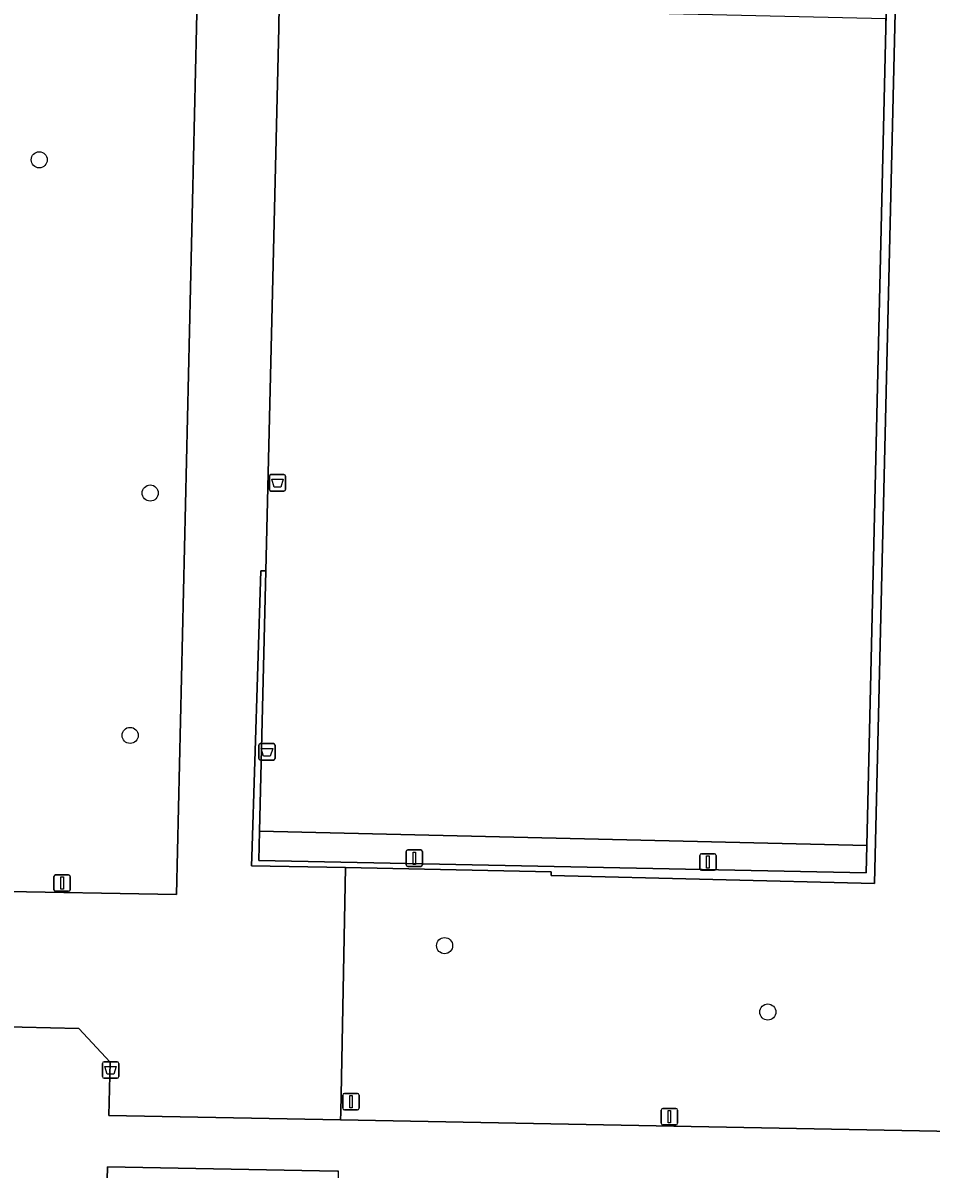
# Model space of a CAD drawing. Extents: x 161477 to 163040, y 383680 to 384871.
# Drawn here: x 161791.9 to 161847.1, y 384680.7 to 384750.3 of the extents above; entities that cross this region are included whole.
import ezdxf

# ---------------------------------------------------------------- set-up
doc = ezdxf.new("R2010")
doc.units = 0
for name, color, linetype in [('IMGEO_Afvalbak', 7, 'Continuous'), ('IMGEO_Boom', 7, 'Continuous'), ('IMGEO_Groenvoorziening', 7, 'Continuous'), ('IMGEO_Hek', 7, 'Continuous'), ('IMGEO_Lichtmast', 7, 'Continuous'), ('IMGEO_Terreindeel_gesloten', 7, 'Continuous'), ('IMGEO_Voetpad_halfverhard', 7, 'Continuous'), ('IMGEO_Voetpad_open', 7, 'Continuous')]:
    doc.layers.add(name, color=color, linetype=linetype)

msp = doc.modelspace()

# ---------------------------------------------------------------- linework, layer by layer
at = {"layer": 'IMGEO_Afvalbak'}
for p, q in [((161806.875, 384721.96), (161806.875, 384722.76)), ((161806.875, 384722.76), (161806.875, 384721.96)), ((161806.975, 384722.86), (161807.765, 384722.86)), ((161807.765, 384722.86), (161806.975, 384722.86)), ((161807.865, 384722.76), (161807.865, 384721.96)), ((161807.865, 384721.96), (161807.865, 384722.76)), ((161807.765, 384721.86), (161806.975, 384721.86)), ((161806.975, 384721.86), (161807.765, 384721.86)), ((161806.235, 384705.62), (161806.235, 384706.42)), ((161806.235, 384706.42), (161806.235, 384705.62)), ((161806.335, 384706.52), (161807.125, 384706.52)), ((161807.125, 384706.52), (161806.335, 384706.52)), ((161807.225, 384706.42), (161807.225, 384705.62)), ((161807.225, 384705.62), (161807.225, 384706.42)), ((161807.125, 384705.52), (161806.335, 384705.52)), ((161806.335, 384705.52), (161807.125, 384705.52)), ((161796.735, 384686.3), (161796.735, 384687.1)), ((161796.735, 384687.1), (161796.735, 384686.3)), ((161796.835, 384687.2), (161797.625, 384687.2)), ((161797.625, 384687.2), (161796.835, 384687.2)), ((161797.725, 384687.1), (161797.725, 384686.3)), ((161797.725, 384686.3), (161797.725, 384687.1)), ((161797.625, 384686.2), (161796.835, 384686.2)), ((161796.835, 384686.2), (161797.625, 384686.2))]:
    msp.add_line(p, q, dxfattribs=at)
for points in [[(161807.018, 384722.574), (161807.722, 384722.574), (161807.573, 384722.104), (161807.167, 384722.104), (161807.018, 384722.574)], [(161806.378, 384706.234), (161807.082, 384706.234), (161806.933, 384705.764), (161806.527, 384705.764), (161806.378, 384706.234)], [(161796.878, 384686.914), (161797.582, 384686.914), (161797.433, 384686.444), (161797.027, 384686.444), (161796.878, 384686.914)]]:
    msp.add_lwpolyline(points, dxfattribs=at)
for centre, start, end in [((161806.975, 384722.76), 90, 180), ((161806.975, 384722.76), 90, 180), ((161807.765, 384722.76), 0, 90), ((161807.765, 384722.76), 360, 90), ((161806.975, 384721.96), 180, 270), ((161806.975, 384721.96), 180, 270), ((161807.765, 384721.96), 270, 0), ((161807.765, 384721.96), 270, 0), ((161806.335, 384706.42), 90, 180), ((161806.335, 384706.42), 90, 180), ((161807.125, 384706.42), 0, 90), ((161807.125, 384706.42), 360, 90), ((161806.335, 384705.62), 180, 270), ((161806.335, 384705.62), 180, 270), ((161807.125, 384705.62), 270, 0), ((161807.125, 384705.62), 270, 0), ((161796.835, 384687.1), 90, 180), ((161796.835, 384687.1), 90, 180), ((161797.625, 384687.1), 0, 90), ((161797.625, 384687.1), 360, 90), ((161796.835, 384686.3), 180, 270), ((161796.835, 384686.3), 180, 270), ((161797.625, 384686.3), 270, 0), ((161797.625, 384686.3), 270, 0)]:
    msp.add_arc(centre, 0.1, start, end, dxfattribs=at)
at = {"layer": 'IMGEO_Boom'}
for centre in [(161792.9, 384741.98), (161799.64, 384721.74), (161798.42, 384707.02), (161817.52, 384694.25), (161837.15, 384690.22)]:
    msp.add_circle(centre, 0.489, dxfattribs=at)
at = {"layer": 'IMGEO_Groenvoorziening'}
for points in [[(161845.756, 384787.625), (161843.634, 384698.035), (161823.995, 384698.51), (161823.987, 384698.742), (161811.492, 384698.994), (161811.208, 384684.11), (161811.199, 384683.662), (161850.611, 384682.926)], [(161775.011, 384680.111), (161774.153, 384681.043), (161773.232, 384682.043), (161773.413, 384695.109), (161775.382, 384696.989), (161782.317, 384696.738), (161782.356, 384697.808), (161783.475, 384697.767), (161783.437, 384696.698), (161786.795, 384696.577), (161787.931, 384696.536), (161788.112, 384696.635), (161789.812, 384697.566), (161801.237, 384697.353), (161802.445, 384750), (161802.939, 384771.548)]]:
    msp.add_lwpolyline(points, dxfattribs=at)
at = {"layer": 'IMGEO_Hek'}
for points in [[(161816.287, 384787.75), (161845.169, 384787.091), (161844.314, 384750), (161843.132, 384698.677), (161806.229, 384699.427), (161806.653, 384717.024)], [(161806.653, 384717.024), (161807.448, 384750), (161808.362, 384787.957)]]:
    msp.add_lwpolyline(points, dxfattribs=at)
at = {"layer": 'IMGEO_Lichtmast'}
for p, q in [((161815.185, 384699.16), (161815.185, 384699.96)), ((161815.185, 384699.96), (161815.185, 384699.16)), ((161815.285, 384700.06), (161816.075, 384700.06)), ((161816.075, 384700.06), (161815.285, 384700.06)), ((161816.175, 384699.96), (161816.175, 384699.16)), ((161816.175, 384699.16), (161816.175, 384699.96)), ((161833.015, 384698.93), (161833.015, 384699.73)), ((161833.015, 384699.73), (161833.015, 384698.93)), ((161833.115, 384699.83), (161833.905, 384699.83)), ((161833.905, 384699.83), (161833.115, 384699.83)), ((161834.005, 384699.73), (161834.005, 384698.93)), ((161834.005, 384698.93), (161834.005, 384699.73)), ((161816.075, 384699.06), (161815.285, 384699.06)), ((161815.285, 384699.06), (161816.075, 384699.06)), ((161793.795, 384697.65), (161793.795, 384698.45)), ((161793.795, 384698.45), (161793.795, 384697.65)), ((161793.895, 384698.55), (161794.685, 384698.55)), ((161794.685, 384698.55), (161793.895, 384698.55)), ((161794.785, 384698.45), (161794.785, 384697.65)), ((161794.785, 384697.65), (161794.785, 384698.45)), ((161833.905, 384698.83), (161833.115, 384698.83)), ((161833.115, 384698.83), (161833.905, 384698.83)), ((161794.685, 384697.55), (161793.895, 384697.55)), ((161793.895, 384697.55), (161794.685, 384697.55)), ((161811.335, 384684.37), (161811.335, 384685.17)), ((161811.335, 384685.17), (161811.335, 384684.37)), ((161811.435, 384685.27), (161812.225, 384685.27)), ((161812.225, 384685.27), (161811.435, 384685.27)), ((161812.325, 384685.17), (161812.325, 384684.37)), ((161812.325, 384684.37), (161812.325, 384685.17)), ((161812.225, 384684.27), (161811.435, 384684.27)), ((161811.435, 384684.27), (161812.225, 384684.27)), ((161830.775, 384684.36), (161831.565, 384684.36)), ((161831.565, 384684.36), (161830.775, 384684.36)), ((161830.675, 384683.46), (161830.675, 384684.26)), ((161830.675, 384684.26), (161830.675, 384683.46)), ((161831.665, 384684.26), (161831.665, 384683.46)), ((161831.665, 384683.46), (161831.665, 384684.26)), ((161831.565, 384683.36), (161830.775, 384683.36)), ((161830.775, 384683.36), (161831.565, 384683.36))]:
    msp.add_line(p, q, dxfattribs=at)
for points in [[(161815.605, 384699.935), (161815.755, 384699.935), (161815.755, 384699.185), (161815.605, 384699.185), (161815.605, 384699.935)], [(161833.435, 384699.705), (161833.585, 384699.705), (161833.585, 384698.955), (161833.435, 384698.955), (161833.435, 384699.705)], [(161794.215, 384698.425), (161794.365, 384698.425), (161794.365, 384697.675), (161794.215, 384697.675), (161794.215, 384698.425)], [(161811.755, 384685.145), (161811.905, 384685.145), (161811.905, 384684.395), (161811.755, 384684.395), (161811.755, 384685.145)], [(161831.095, 384684.235), (161831.245, 384684.235), (161831.245, 384683.485), (161831.095, 384683.485), (161831.095, 384684.235)]]:
    msp.add_lwpolyline(points, dxfattribs=at)
for centre, start, end in [((161815.285, 384699.96), 90, 180), ((161815.285, 384699.96), 90, 180), ((161816.075, 384699.96), 0, 90), ((161816.075, 384699.96), 360, 90), ((161833.115, 384699.73), 90, 180), ((161833.115, 384699.73), 90, 180), ((161833.905, 384699.73), 0, 90), ((161833.905, 384699.73), 360, 90), ((161815.285, 384699.16), 180, 270), ((161815.285, 384699.16), 180, 270), ((161816.075, 384699.16), 270, 0), ((161816.075, 384699.16), 270, 0), ((161833.115, 384698.93), 180, 270), ((161833.115, 384698.93), 180, 270), ((161833.905, 384698.93), 270, 0), ((161833.905, 384698.93), 270, 0), ((161793.895, 384698.45), 90, 180), ((161793.895, 384698.45), 90, 180), ((161794.685, 384698.45), 0, 90), ((161794.685, 384698.45), 360, 90), ((161793.895, 384697.65), 180, 270), ((161793.895, 384697.65), 180, 270), ((161794.685, 384697.65), 270, 0), ((161794.685, 384697.65), 270, 0), ((161811.435, 384685.17), 90, 180), ((161811.435, 384685.17), 90, 180), ((161812.225, 384685.17), 0, 90), ((161812.225, 384685.17), 360, 90), ((161811.435, 384684.37), 180, 270), ((161811.435, 384684.37), 180, 270), ((161812.225, 384684.37), 270, 0), ((161812.225, 384684.37), 270, 0), ((161830.775, 384684.26), 90, 180), ((161830.775, 384684.26), 90, 180), ((161831.565, 384684.26), 0, 90), ((161831.565, 384684.26), 360, 90), ((161830.775, 384683.46), 180, 270), ((161830.775, 384683.46), 180, 270), ((161831.565, 384683.46), 270, 0), ((161831.565, 384683.46), 270, 0)]:
    msp.add_arc(centre, 0.1, start, end, dxfattribs=at)
at = {"layer": 'IMGEO_Terreindeel_gesloten'}
msp.add_lwpolyline([(161844.314, 384750), (161844.327, 384750.545), (161807.482, 384751.399), (161807.448, 384750), (161806.653, 384717.024), (161806.272, 384701.205), (161843.17, 384700.342)], close=True, dxfattribs=at)
at = {"layer": 'IMGEO_Voetpad_halfverhard'}
msp.add_lwpolyline([(161811.08, 384680.557), (161810.992, 384680.559), (161797.045, 384680.808), (161796.879, 384674.482), (161794.776, 384672.556), (161781.347, 384672.838), (161781.187, 384666.447), (161779.564, 384666.466), (161779.22, 384666.47), (161779.209, 384665.854), (161770.016, 384666.11), (161770.595, 384662.748), (161770.884, 384662.664), (161777.093, 384662.574), (161777.998, 384660.265), (161810.988, 384673.294)], close=True, dxfattribs=at)
at = {"layer": 'IMGEO_Voetpad_open'}
for points in [[(161845.756, 384787.625), (161816.296, 384788.305), (161816.287, 384787.75), (161845.169, 384787.091), (161844.376, 384752.711), (161844.327, 384750.545), (161844.314, 384750), (161843.17, 384700.342), (161843.132, 384698.677), (161806.229, 384699.427), (161806.272, 384701.205), (161806.653, 384717.024), (161806.36, 384717.02), (161805.808, 384699.651), (161805.791, 384699.101), (161811.492, 384698.994), (161823.987, 384698.742), (161823.995, 384698.51), (161843.634, 384698.035)], [(161843.17, 384700.342), (161806.272, 384701.205), (161806.229, 384699.427), (161843.132, 384698.677)]]:
    msp.add_lwpolyline(points, close=True, dxfattribs=at)
for points in [[(161802.939, 384771.548), (161802.445, 384750), (161801.237, 384697.353), (161789.812, 384697.566), (161788.112, 384696.635), (161787.931, 384696.536), (161788.361, 384696.52), (161790.202, 384694.627), (161790.117, 384689.349), (161795.312, 384689.228), (161797.2, 384687.169), (161797.118, 384683.925), (161811.199, 384683.662), (161811.208, 384684.11), (161811.492, 384698.994), (161805.791, 384699.101), (161805.808, 384699.651), (161806.36, 384717.02), (161806.653, 384717.024), (161807.448, 384750), (161807.482, 384751.399)], [(161850.611, 384682.926), (161811.199, 384683.662), (161797.118, 384683.925), (161797.2, 384687.169), (161795.312, 384689.228), (161790.117, 384689.349), (161790.202, 384694.627), (161788.361, 384696.52), (161787.931, 384696.536), (161786.795, 384696.577), (161783.437, 384696.698), (161783.475, 384697.767), (161782.356, 384697.808), (161782.317, 384696.738), (161775.382, 384696.989), (161773.413, 384695.109), (161773.232, 384682.043), (161774.153, 384681.043), (161775.011, 384680.111)], [(161796.879, 384674.482), (161797.045, 384680.808), (161810.992, 384680.559)]]:
    msp.add_lwpolyline(points, dxfattribs=at)

doc.saveas('drawing.dxf')
